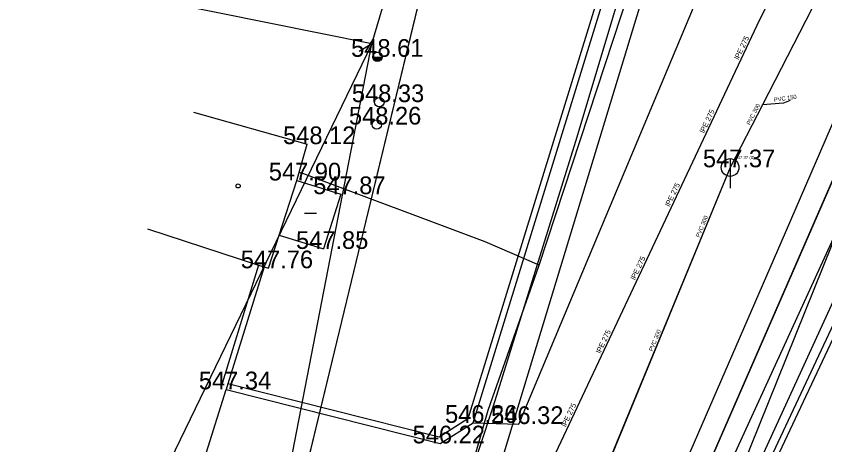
# Model space of a CAD drawing. Extents: x -669393 to -668650, y -1126925 to -1126294.
# Drawn here: x -668962.66 to -668928.36, y -1126550.08 to -1126531.92 of the extents above; entities that cross this region are included whole.
import ezdxf

# ---------------------------------------------------------------- set-up
doc = ezdxf.new("R2010")
doc.units = 0
for name, color, linetype in [('G_Bod_tecka', 7, 'Continuous'), ('G_Bod_vyska', 7, 'Continuous'), ('G_Budovy-znacky', 7, 'Continuous'), ('G_Budovy_Objekty', 7, 'Continuous'), ('G_Plochy_zpevnene', 7, 'Continuous'), ('G_Ploty', 7, 'Continuous'), ('G_Ploty_vstupy', 7, 'Continuous'), ('G_Site-kanalizace', 7, 'Continuous'), ('G_Site-Sloupy', 7, 'Continuous'), ('G_Z_CHRANICKA-TEPLOVOD_kotovane', 7, 'Continuous'), ('G_Z_ELsilove_nadz_kotovane', 7, 'Continuous'), ('G_Z_ELsilove_podz_kotovane', 7, 'Continuous'), ('G_Z_KANAL_podz_kotovane', 7, 'Continuous'), ('G_Z_PLYNY_podz_geodeticky', 7, 'Continuous'), ('G_Z_SPOJE_podz_geodeticky', 7, 'Continuous'), ('G_Z_SPOJE_podz_kotovane', 7, 'Continuous'), ('G_Z_SPOJE_podz_priblizne', 7, 'Continuous'), ('G_Z_SPOJE_podz_zahozene', 7, 'Continuous'), ('G_Z_VODA_podz_kotovane', 7, 'Continuous'), ('Vrstva 11', 7, 'Continuous'), ('Vrstva 12', 7, 'Continuous'), ('Vrstva 13', 7, 'Continuous'), ('Vrstva 2', 7, 'Continuous'), ('Vrstva 26', 7, 'Continuous'), ('Vrstva 3', 7, 'Continuous'), ('Vrstva 4', 7, 'Continuous'), ('Vrstva 5', 7, 'Continuous'), ('Vrstva 8', 7, 'Continuous')]:
    doc.layers.add(name, color=color, linetype=linetype)

msp = doc.modelspace()

# ---------------------------------------------------------------- linework, layer by layer
at = {"layer": 'G_Bod_tecka'}
for p, q in [((-668947.34, -1126533.64), (-668947.34, -1126533.64)), ((-668947.26, -1126535.56), (-668947.26, -1126535.56)), ((-668947.37, -1126536.51), (-668947.37, -1126536.51)), ((-668950.32, -1126537.34), (-668950.32, -1126537.34)), ((-668932.37, -1126538.32), (-668932.37, -1126538.32)), ((-668950.76, -1126538.88), (-668950.76, -1126538.88)), ((-668948.9, -1126539.46), (-668948.9, -1126539.46)), ((-668949.63, -1126541.78), (-668949.63, -1126541.78)), ((-668951.96, -1126542.6), (-668951.96, -1126542.6)), ((-668953.76, -1126547.73), (-668953.76, -1126547.73)), ((-668943.28, -1126549.15), (-668943.28, -1126549.15)), ((-668941.34, -1126549.2), (-668941.34, -1126549.2)), ((-668944.68, -1126550.02), (-668944.68, -1126550.02))]:
    msp.add_line(p, q, dxfattribs=at)
at = {"layer": 'G_Budovy-znacky'}
msp.add_lwpolyline([(-668950.43, -1126540.26), (-668949.93, -1126540.26)], dxfattribs=at)
msp.add_circle((-668953.25, -1126539.11), 0.0875, dxfattribs=at)
at = {"layer": 'G_Budovy_Objekty'}
for p, q in [((-668955.14, -1126535.98), (-668950.32, -1126537.34)), ((-668950.76, -1126538.88), (-668950.32, -1126537.34)), ((-668951.51, -1126541.19), (-668950.76, -1126538.88)), ((-668950.76, -1126538.88), (-668948.9, -1126539.46)), ((-668948.9, -1126539.46), (-668949.63, -1126541.78)), ((-668957.09, -1126540.93), (-668952.39, -1126542.47)), ((-668951.96, -1126542.6), (-668951.51, -1126541.19)), ((-668951.51, -1126541.19), (-668949.63, -1126541.78)), ((-668952.39, -1126542.47), (-668952.15, -1126542.54)), ((-668952.15, -1126542.54), (-668951.96, -1126542.6))]:
    msp.add_line(p, q, dxfattribs=at)
at = {"layer": 'G_Plochy_zpevnene'}
for points in [[(-668941.34, -1126549.2), (-668924.48, -1126508.99)], [(-668924.25, -1126532.15), (-668934.97, -1126558.71)], [(-668943.28, -1126549.15), (-668941.34, -1126549.2)]]:
    msp.add_lwpolyline(points, dxfattribs=at)
at = {"layer": 'G_Ploty'}
for p, q in [((-668931.15, -1126508.93), (-668943.5, -1126548.98)), ((-668943.28, -1126549.15), (-668930.91, -1126509)), ((-668933.67, -1126557.62), (-668921.06, -1126530.75)), ((-668922.27, -1126532.74), (-668933.94, -1126557.6)), ((-668952.39, -1126542.47), (-668953.99, -1126547.66)), ((-668952.15, -1126542.54), (-668953.68, -1126547.49)), ((-668953.68, -1126547.49), (-668953.76, -1126547.73)), ((-668944.72, -1126549.76), (-668953.68, -1126547.49)), ((-668953.76, -1126547.73), (-668944.68, -1126550.02)), ((-668943.5, -1126548.98), (-668944.72, -1126549.76)), ((-668944.68, -1126550.02), (-668943.28, -1126549.15))]:
    msp.add_line(p, q, dxfattribs=at)
at = {"layer": 'G_Ploty_vstupy'}
msp.add_line((-668954.75, -1126550.89), (-668953.76, -1126547.73), dxfattribs=at)
at = {"layer": 'G_Site-kanalizace'}
msp.add_lwpolyline([(-668932.38, -1126537.955), (-668932.38, -1126539.205)], dxfattribs=at)
msp.add_circle((-668932.38, -1126538.33), 0.375, dxfattribs=at)
at = {"layer": 'G_Site-Sloupy'}
for centre in [(-668947.34, -1126533.64), (-668947.26, -1126535.56), (-668947.37, -1126536.51)]:
    msp.add_circle(centre, 0.2, dxfattribs=at)
for radius in [0.18, 0.16, 0.14, 0.12, 0.1, 0.08, 0.06, 0.04, 0.02]:
    msp.add_arc((-668947.34, -1126533.64), radius, 180, 0, dxfattribs=at)
at = {"layer": 'G_Z_CHRANICKA-TEPLOVOD_kotovane'}
msp.add_lwpolyline([(-668944.82, -1126555.69), (-668942.42, -1126548.43)], dxfattribs=at)
at = {"layer": 'G_Z_ELsilove_nadz_kotovane'}
for points in [[(-668947.579, -1126533.09), (-668939.07, -1126504.38)], [(-668947.579, -1126533.09), (-668982.508, -1126526.058), (-669027.842, -1126517.524), (-669063.798, -1126525.039), (-669116.134, -1126538.61), (-669151.93, -1126546.06), (-669151.59, -1126545.64)], [(-668969.82, -1126641.84), (-668962.08, -1126603.84), (-668954.82, -1126570.41), (-668947.579, -1126533.09)], [(-668947.58, -1126533.09), (-668958.7, -1126556.06)], [(-668947.58, -1126533.09), (-668948.117, -1126533.41)]]:
    msp.add_lwpolyline(points, dxfattribs=at)
at = {"layer": 'G_Z_ELsilove_podz_kotovane'}
msp.add_lwpolyline([(-668986.81, -1126790.89), (-668983.74, -1126752.7), (-668981.4, -1126714.88), (-668976.88, -1126675.24), (-668969.5, -1126644.98), (-668962.32, -1126604.58), (-668954.59, -1126568.6), (-668939.06, -1126504.37)], dxfattribs=at)
at = {"layer": 'G_Z_KANAL_podz_kotovane'}
msp.add_line((-668932.38, -1126538.33), (-668942.68, -1126563.27), dxfattribs=at)
for points in [[(-668918.47, -1126511.14), (-668928.12, -1126530.05), (-668931.01, -1126535.68), (-668932.38, -1126538.33)], [(-668929.83, -1126535.49), (-668930.12, -1126535.6), (-668931.01, -1126535.68)]]:
    msp.add_lwpolyline(points, dxfattribs=at)
at = {"layer": 'G_Z_PLYNY_podz_geodeticky'}
for points in [[(-668972.663, -1126674.589), (-668970.71, -1126662.16), (-668970.45, -1126660.58), (-668967.39, -1126647.2), (-668966.76, -1126644.42), (-668965.71, -1126640.04), (-668961.7, -1126623.19), (-668956.8, -1126602.57), (-668953.53, -1126588.83), (-668952.72, -1126586.15), (-668946.84, -1126566.52), (-668945.79, -1126563), (-668931.12, -1126514.78), (-668929.96, -1126511.12), (-668931.66, -1126510.6), (-668931.41, -1126509.79)], [(-668912.46, -1126577.78), (-668926.37, -1126570.02), (-668932.08, -1126566.28), (-668939, -1126562.6), (-668939.51, -1126562.32), (-668934.68, -1126551.79), (-668930.03, -1126541.08), (-668926.36, -1126532.59), (-668924.43, -1126528.03)]]:
    msp.add_lwpolyline(points, dxfattribs=at)
at = {"layer": 'G_Z_SPOJE_podz_geodeticky'}
for points in [[(-668965.71, -1126659.23), (-668961.42, -1126636.58), (-668943.94, -1126576.61), (-668934.24, -1126554.95), (-668916.63, -1126516.53), (-668915.06, -1126512.35), (-668913.11, -1126502.62)], [(-668940.48, -1126542.47), (-668932.79, -1126519.1)], [(-668940.48, -1126542.47), (-668942.77, -1126541.48), (-668950.51, -1126538.58), (-668950.66, -1126538.54)], [(-668948.63, -1126568.5), (-668945.02, -1126556.85), (-668942.64, -1126548.61), (-668940.48, -1126542.47)]]:
    msp.add_lwpolyline(points, dxfattribs=at)
at = {"layer": 'G_Z_SPOJE_podz_kotovane'}
for points in [[(-668932.96, -1126564.96), (-668932.91, -1126563.47), (-668934.5, -1126559.42), (-668934.29, -1126557.7), (-668928.08, -1126544.17), (-668918.61, -1126523.92), (-668919.46, -1126523.43), (-668929.74, -1126519.37), (-668931.69, -1126518.41), (-668930.74, -1126513.2), (-668929.53, -1126509.88), (-668929.28, -1126508.54), (-668930.09, -1126507.23), (-668935.77, -1126503.73), (-668940.29, -1126501.53), (-668949.23, -1126497.98), (-668963.68, -1126493.08), (-668964.51, -1126492.65), (-668965.05, -1126492.07), (-668969, -1126491.19), (-668982.26, -1126489.32)], [(-668940.48, -1126542.47), (-668932.79, -1126519.1)], [(-668974.36, -1126674.07), (-668973.06, -1126668.98), (-668971.96, -1126664.36), (-668970.68, -1126658.03), (-668969.3, -1126650.34), (-668968.2, -1126645.42), (-668967.12, -1126640.35), (-668966.32, -1126638.27), (-668965.98, -1126636.58), (-668964.19, -1126628.16), (-668961.63, -1126617.34), (-668960.75, -1126613.4), (-668957.18, -1126598.96), (-668956.18, -1126595.34), (-668953.83, -1126585.18), (-668949.97, -1126572.67), (-668944.82, -1126555.69), (-668942.42, -1126548.43), (-668938.93, -1126537.21), (-668934.92, -1126523.88)], [(-668940.48, -1126542.47), (-668942.77, -1126541.48), (-668950.51, -1126538.58), (-668950.66, -1126538.54)], [(-668948.63, -1126568.5), (-668945.02, -1126556.85), (-668942.64, -1126548.61), (-668940.48, -1126542.47)]]:
    msp.add_lwpolyline(points, dxfattribs=at)
at = {"layer": 'G_Z_SPOJE_podz_priblizne'}
for points in [[(-668965.71, -1126659.23), (-668961.42, -1126636.58), (-668943.94, -1126576.61), (-668934.24, -1126554.95), (-668916.63, -1126516.53), (-668915.06, -1126512.35), (-668913.11, -1126502.62)], [(-668940.48, -1126542.47), (-668932.79, -1126519.1)], [(-668940.48, -1126542.47), (-668942.77, -1126541.48), (-668950.51, -1126538.58), (-668950.66, -1126538.54)], [(-668948.63, -1126568.5), (-668945.02, -1126556.85), (-668942.64, -1126548.61), (-668940.48, -1126542.47)]]:
    msp.add_lwpolyline(points, dxfattribs=at)
at = {"layer": 'G_Z_SPOJE_podz_zahozene'}
msp.add_line((-668936.79, -1126558.94), (-668925.15, -1126532.27), dxfattribs=at)
at = {"layer": 'G_Z_VODA_podz_kotovane'}
msp.add_lwpolyline([(-668911.63, -1126458.38), (-668911.94, -1126472.87), (-668917.84, -1126504.71), (-668919.43, -1126508.14), (-668925.09, -1126520.35), (-668931.13, -1126532.07), (-668941.27, -1126553.58), (-668941.86, -1126555.28), (-668944.85, -1126563.31), (-668947.04, -1126570.29), (-668952.04, -1126588.69), (-668955.63, -1126601.9), (-668956.77, -1126606.11), (-668961.43, -1126623.79), (-668964.55, -1126637.99), (-668966, -1126644.81), (-668969.29, -1126661.42), (-668971.68, -1126675.88)], dxfattribs=at)
at = {"layer": 'Vrstva 11'}
for points in [[(-668928.464, -1126509.545), (-668930.126, -1126515.891), (-668931.768, -1126520.514), (-668921.6, -1126524.127), (-668925.153, -1126532.268), (-668936.793, -1126558.936), (-668947.061, -1126584.729), (-668948.658, -1126590.658), (-668951.548, -1126601.392), (-668954.915, -1126614.718), (-668959.645, -1126633.436), (-668961.508, -1126641.36), (-668963.676, -1126652.148), (-668963.8, -1126654.117), (-668964.163, -1126659.861), (-668964.494, -1126665.114), (-668965.444, -1126668.273), (-668966.205, -1126676.085)], [(-668951.548, -1126601.392), (-668948.658, -1126590.658), (-668947.061, -1126584.729), (-668936.793, -1126558.936), (-668925.153, -1126532.268), (-668921.6, -1126524.127), (-668919.327, -1126524.437), (-668915.311, -1126525.848), (-668896.577, -1126530.077)]]:
    msp.add_lwpolyline(points, dxfattribs=at)
at = {"layer": 'Vrstva 12'}
msp.add_line((-668932.375, -1126538.327), (-668942.676, -1126563.268), dxfattribs=at)
msp.add_lwpolyline([(-668918.467, -1126511.136), (-668928.12, -1126530.05), (-668931.012, -1126535.675), (-668932.375, -1126538.327)], dxfattribs=at)
at = {"layer": 'Vrstva 13'}
msp.add_lwpolyline([(-668929.83, -1126535.49), (-668930.12, -1126535.6), (-668931.012, -1126535.675)], dxfattribs=at)
at = {"layer": 'Vrstva 26'}
msp.add_lwpolyline([(-668911.629, -1126458.384), (-668911.94, -1126472.871), (-668917.84, -1126504.71), (-668919.428, -1126508.136), (-668925.09, -1126520.35), (-668931.13, -1126532.07), (-668941.27, -1126553.58), (-668941.858, -1126555.282), (-668944.85, -1126563.31), (-668947.04, -1126570.29), (-668952.039, -1126588.693), (-668955.626, -1126601.898), (-668956.767, -1126606.112), (-668961.43, -1126623.79), (-668964.551, -1126637.993), (-668965.997, -1126644.809), (-668969.289, -1126661.422), (-668971.679, -1126675.884)], dxfattribs=at)
at = {"layer": 'Vrstva 5'}
msp.add_line((-668954.59, -1126568.6), (-668939.06, -1126504.37), dxfattribs=at)
at = {"layer": 'Vrstva 8'}
msp.add_line((-668932.375, -1126538.327), (-668932.375, -1126538.327), dxfattribs=at)

# ---------------------------------------------------------------- texts
at = {"layer": 'G_Bod_vyska'}
for s, p in [('548.61', (-668948.456, -1126533.64)), ('548.33', (-668948.424, -1126535.56)), ('548.26', (-668948.548, -1126536.51)), ('548.12', (-668951.342, -1126537.34)), ('547.37', (-668933.534, -1126538.32)), ('547.90', (-668951.948, -1126538.88)), ('547.87', (-668950.064, -1126539.46)), ('547.85', (-668950.794, -1126541.78)), ('547.76', (-668953.138, -1126542.6)), ('547.34', (-668954.914, -1126547.73)), ('546.26', (-668944.472, -1126549.15)), ('546.32', (-668942.518, -1126549.2)), ('546.22', (-668945.848, -1126550.02))]:
    msp.add_text(s, height=0.75, dxfattribs=at).set_placement(p)
at = {"layer": 'Vrstva 2'}
msp.add_text('547.37 (0)', height=0.1316, dxfattribs=at).set_placement((-668932.169, -1126537.974))
at = {"layer": 'Vrstva 3'}
for s, rotation, p in [('PVC 150', 8.3609, (-668930.509, -1126535.553)), ('PVC 300', 62.8721, (-668931.543, -1126536.546)), ('PVC 300', 67.5736, (-668933.683, -1126541.31)), ('PVC 300', 67.5292, (-668935.677, -1126546.137))]:
    msp.add_text(s, height=0.1755, rotation=rotation, dxfattribs=at).set_placement(p)
at = {"layer": 'Vrstva 4'}
for p in [(-668932.016, -1126533.783), (-668933.482, -1126536.894), (-668934.949, -1126540.006), (-668936.415, -1126543.117), (-668937.882, -1126546.228), (-668939.349, -1126549.34)]:
    msp.add_text('lPE 275', height=0.2194, rotation=64.8038, dxfattribs=at).set_placement(p)

doc.saveas('drawing.dxf')
